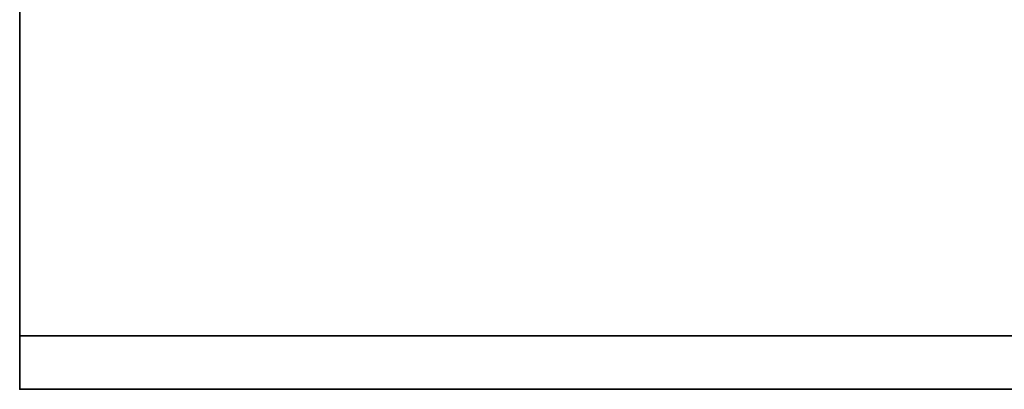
# Model space of a CAD drawing. Header units: millimetres. Extents: x -603 to 3703, y -115 to 249.
# Tile 1048 of 1056: x 2478 to 2515, y -50 to -36. Entities that reach past the tile are written whole.
import ezdxf

# ---------------------------------------------------------------- set-up
doc = ezdxf.new("R2010")
doc.units = ezdxf.units.MM
doc.layers.add('151', color=7, linetype='Continuous', true_color=0xffffff)

# ---------------------------------------------------------------- blocks, each defined once
blk = doc.blocks.new('UG_SURFACE_060')
at = {"layer": '151', "color": 35, "linetype": 'Continuous', "lineweight": 35}
for points in [[(3522, -48), (2478, -48), (2478, -34), (2491, -34)], [(2478, -34, 2032), (2478, -34), (2478, -48)], [(2478, -48), (2478, -50, 2), (2478, -50, 2032), (2478, -34, 2032)], [(3522, -50, 2032), (3522, -34, 2032), (2478, -34, 2032), (2478, -50, 2032)], [(3522, -48), (2491, -34), (3509, -34)], [(2478, -50, 2), (2478, -48), (3522, -48), (3522, -50, 2)], [(3522, -50, 2032), (2478, -50, 2032), (2997.297, -50, 1379.716), (3002.703, -50, 1379.716)], [(2478, -50, 2032), (2990.339, -50, 1358.301), (2987.636, -50, 1362.983)], [(2478, -50, 2), (2994.712, -50, 1355.124), (2990.339, -50, 1358.301)], [(2478, -50, 2032), (2992.359, -50, 1377.517), (2997.297, -50, 1379.716)], [(2478, -50, 2032), (2987.071, -50, 1368.359), (2988.742, -50, 1373.5)], [(2990.339, -50, 1358.301), (2478, -50, 2032), (2478, -50, 2)], [(2987.636, -50, 1362.983), (2987.071, -50, 1368.359), (2478, -50, 2032)], [(2988.742, -50, 1373.5), (2992.359, -50, 1377.517), (2478, -50, 2032)], [(2478, -50, 2), (3522, -50, 2), (3000, -50, 1354), (2994.712, -50, 1355.124)]]:
    blk.add_3dface(points, dxfattribs=at)

msp = doc.modelspace()

# ---------------------------------------------------------------- linework, layer by layer
at = {"layer": '151', "color": 251, "linetype": 'Continuous', "lineweight": -3, "true_color": 0x636466}
for p, q in [((2478, -34, 2032), (2478, -50, 2032)), ((2478, -34), (2478, -48)), ((2478, -48), (2478, -50, 2)), ((2478, -48), (3522, -48)), ((3522, -50, 2), (2478, -50, 2)), ((3522, -50, 2032), (2478, -50, 2032)), ((2478, -50, 2), (2478, -50, 2032))]:
    msp.add_line(p, q, dxfattribs=at)

# ---------------------------------------------------------------- block references
msp.add_blockref('UG_SURFACE_060', (0, 0), dxfattribs=at)

doc.saveas('drawing.dxf')
